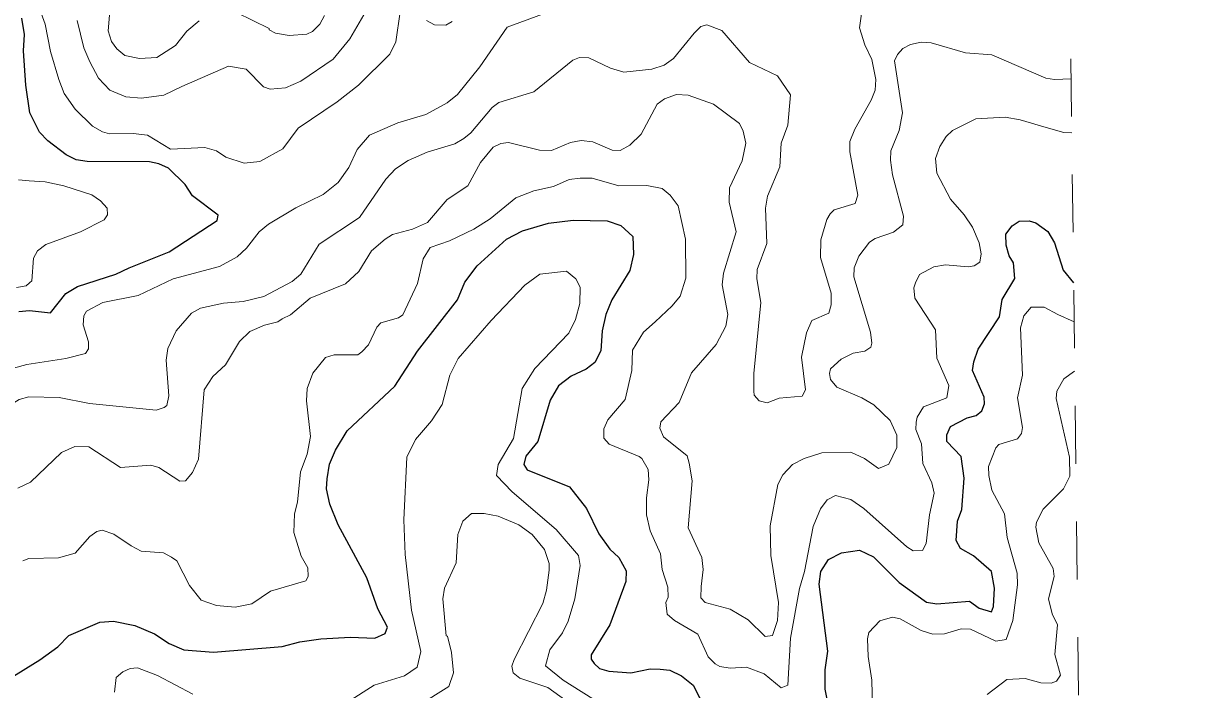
# Model space of a CAD drawing. Extents: x 294.2 to 320.3, y 7482.7 to 7510.7.
# Drawn here: x 318.3 to 320.301, y 7498.269 to 7499.421 of the extents above; entities that cross this region are included whole.
import ezdxf

# ---------------------------------------------------------------- set-up
doc = ezdxf.new("R2010")
doc.units = 0
doc.header["$LTSCALE"] = 0.032
doc.linetypes.add('SHORT_DASHED', pattern=[2.7, 1.5, -1.2])
for name, color, linetype, lineweight in [('1', 7, 'Continuous', 25), ('2', 7, 'Continuous', 13), ('22', 7, 'SHORT_DASHED', 13)]:
    doc.layers.add(name, color=color, linetype=linetype, lineweight=lineweight)

msp = doc.modelspace()

# ---------------------------------------------------------------- linework, layer by layer
at = {"layer": '1'}
for points in [[(318.2923, 7498.9224), (318.3106, 7498.924), (318.3472, 7498.9202), (318.3733, 7498.9536), (318.3938, 7498.9654), (318.4598, 7498.9869), (318.4831, 7498.9977), (318.5519, 7499.0256), (318.6351, 7499.0794), (318.6368, 7499.0891), (318.5924, 7499.1224), (318.5796, 7499.1418), (318.5508, 7499.1703), (318.5342, 7499.1778), (318.5181, 7499.1811), (318.4103, 7499.1816), (318.3914, 7499.1843), (318.3737, 7499.1934), (318.3421, 7499.2171), (318.3277, 7499.2321), (318.3111, 7499.266), (318.3044, 7499.3133), (318.3005, 7499.373), (318.3019, 7499.4013), (318.2974, 7499.4294)], [(318.2754, 7498.2877), (318.3283, 7498.3202), (318.3593, 7498.3428), (318.3786, 7498.3624), (318.4323, 7498.3858), (318.4557, 7498.3874), (318.4927, 7498.3798), (318.5264, 7498.3654), (318.5521, 7498.3488), (318.577, 7498.3375), (318.6284, 7498.3337), (318.7471, 7498.3435), (318.7774, 7498.3518), (318.814, 7498.3567), (318.8651, 7498.3599), (318.9072, 7498.3581), (318.9252, 7498.3658), (318.929, 7498.3771), (318.9123, 7498.4088), (318.8936, 7498.4624), (318.8437, 7498.5538), (318.8294, 7498.5893), (318.8235, 7498.6157), (318.825, 7498.6331), (318.8288, 7498.6588), (318.8393, 7498.683), (318.8597, 7498.7162), (318.9417, 7498.7932), (318.981, 7498.8536), (319.0499, 7498.9427), (319.0627, 7498.9729), (319.0839, 7499.0016), (319.1346, 7499.0476), (319.1626, 7499.062), (319.2072, 7499.0748), (319.2502, 7499.0801), (319.3088, 7499.0793), (319.3322, 7499.071), (319.3529, 7499.0519), (319.3544, 7499.021), (319.3476, 7498.993), (319.3167, 7498.9424), (319.3061, 7498.9175), (319.3, 7498.8891), (319.2978, 7498.8544), (319.2873, 7498.834), (319.2722, 7498.8226), (319.2465, 7498.8106), (319.2246, 7498.7939), (319.2102, 7498.769), (319.1887, 7498.698), (319.1684, 7498.6723), (319.1648, 7498.6581), (319.1702, 7498.649), (319.2435, 7498.6196), (319.2729, 7498.5818), (319.2941, 7498.5381), (319.3132, 7498.5119), (319.3286, 7498.4972), (319.3414, 7498.4742), (319.3408, 7498.4561), (319.3133, 7498.381), (319.2813, 7498.3292), (319.2813, 7498.3216), (319.2864, 7498.3139)], [(319.6907, 7498.2441), (319.6855, 7498.2698), (319.6855, 7498.303), (319.6901, 7498.3355), (319.6751, 7498.451), (319.6781, 7498.4729), (319.6909, 7498.4941), (319.7137, 7498.5054), (319.7446, 7498.51), (319.7688, 7498.4986), (319.8134, 7498.4541), (319.8603, 7498.4201), (319.8785, 7498.4171), (319.9344, 7498.4216), (319.9514, 7498.4095), (319.9726, 7498.4035), (319.9764, 7498.4125), (319.9779, 7498.4443), (319.9726, 7498.473), (319.9416, 7498.5001), (319.919, 7498.513), (319.9114, 7498.5266), (319.9137, 7498.5598), (319.9217, 7498.5802), (319.9255, 7498.6346), (319.9202, 7498.6716), (319.8957, 7498.698), (319.8957, 7498.7093), (319.9018, 7498.7237), (319.9305, 7498.7388), (319.9463, 7498.7425), (319.9562, 7498.7508), (319.9608, 7498.7629), (319.96, 7498.7742), (319.9396, 7498.8203), (319.9419, 7498.8354), (319.9494, 7498.8573), (319.9866, 7498.9132), (319.9911, 7498.9434), (320.013, 7498.9796), (320.0107, 7499.0068), (320.0032, 7499.0189), (319.9983, 7499.037), (319.9976, 7499.0559), (320.0082, 7499.0703), (320.0202, 7499.0786), (320.0376, 7499.0793), (320.049, 7499.0755), (320.0701, 7499.0604), (320.0814, 7499.0408), (320.0966, 7498.994), (320.1145, 7498.972)], [(319.2864, 7498.3139), (319.2953, 7498.3056), (319.3113, 7498.3011), (319.3498, 7498.298), (319.383, 7498.3048), (319.4001, 7498.3044), (319.4167, 7498.3024)], [(319.4167, 7498.3024), (319.4371, 7498.2929), (319.4575, 7498.2769), (319.4901, 7498.213)]]:
    msp.add_lwpolyline(points, dxfattribs=at)
at = {"layer": '2'}
for points in [[(318.9512, 7499.4402), (318.9436, 7499.3885), (318.9334, 7499.3674), (318.8791, 7499.3138), (318.8421, 7499.285), (318.775, 7499.2391), (318.7482, 7499.2033), (318.7086, 7499.1816), (318.6813, 7499.1785), (318.6498, 7499.1891), (318.6337, 7499.2002), (318.6136, 7499.2058), (318.5541, 7499.2027), (318.5145, 7499.227), (318.4896, 7499.2301), (318.4488, 7499.2295), (318.4366, 7499.2327), (318.4194, 7499.2429), (318.3894, 7499.2723), (318.3708, 7499.2991), (318.3613, 7499.3234), (318.3472, 7499.3719), (318.3376, 7499.4192), (318.3026, 7499.5162)], [(318.6038, 7499.4248), (318.5826, 7499.407), (318.5631, 7499.3822), (318.5304, 7499.3611), (318.5005, 7499.3594), (318.4753, 7499.365), (318.4614, 7499.3763), (318.4522, 7499.3891), (318.4465, 7499.4075), (318.4551, 7499.5111)], [(318.3096, 7498.7749), (318.3619, 7498.7737), (318.4143, 7498.7634), (318.5292, 7498.7519), (318.5433, 7498.7564), (318.5477, 7498.7602), (318.5516, 7498.7769), (318.5465, 7498.8381), (318.5496, 7498.8586), (318.5643, 7498.8892), (318.5905, 7498.9198), (318.6058, 7498.9282), (318.646, 7498.9371), (318.6799, 7498.9397), (318.7157, 7498.9486), (318.7642, 7498.9741), (318.7795, 7498.9869), (318.8108, 7499.0386), (318.881, 7499.0846), (318.9263, 7499.151), (318.9429, 7499.1688), (318.9647, 7499.1836), (318.9978, 7499.1976), (319.0457, 7499.2123), (319.0611, 7499.2212), (319.0732, 7499.2314), (319.1102, 7499.2748), (319.1217, 7499.2838), (319.1817, 7499.3023), (319.2494, 7499.3566), (319.2609, 7499.3616), (319.2768, 7499.361), (319.3145, 7499.3432), (319.3375, 7499.3361), (319.3861, 7499.3412), (319.4071, 7499.3483), (319.4231, 7499.3597), (319.4588, 7499.4032), (319.4703, 7499.4147), (319.4806, 7499.4178), (319.5067, 7499.4083), (319.5546, 7499.3527), (319.6031, 7499.3297), (319.6255, 7499.2966), (319.621, 7499.2442), (319.6095, 7499.2136), (319.6069, 7499.1727), (319.5859, 7499.1216), (319.5821, 7499.1012), (319.5846, 7499.0399), (319.568, 7498.9952), (319.5673, 7498.9786), (319.5744, 7498.9377), (319.5622, 7498.8152), (319.5622, 7498.7845), (319.5629, 7498.7781), (319.5712, 7498.7679), (319.5853, 7498.7647), (319.6057, 7498.7724), (319.6453, 7498.7762), (319.6516, 7498.7871), (319.6446, 7498.8433), (319.6529, 7498.8854), (319.6625, 7498.9071), (319.6919, 7498.9198), (319.6957, 7498.9339), (319.6957, 7498.9543), (319.6772, 7499.0156), (319.6778, 7499.0463), (319.6881, 7499.0814), (319.6938, 7499.091), (319.7008, 7499.098), (319.7372, 7499.1088), (319.7417, 7499.1235), (319.7282, 7499.1982), (319.7282, 7499.2161), (319.7366, 7499.2378), (319.7647, 7499.2876), (319.7717, 7499.3048), (319.7729, 7499.3234), (319.7659, 7499.3579), (319.7538, 7499.3834), (319.7449, 7499.4128), (319.748, 7499.437)], [(318.8925, 7499.4421), (318.8638, 7499.3936), (318.835, 7499.3585), (318.7795, 7499.3202), (318.7527, 7499.3087), (318.7265, 7499.3067), (318.715, 7499.3106), (318.685, 7499.3412), (318.6544, 7499.3463), (318.5741, 7499.3111), (318.5425, 7499.2963), (318.504, 7499.2913), (318.477, 7499.2935), (318.4494, 7499.3052), (318.4296, 7499.3259), (318.4149, 7499.354), (318.4047, 7499.3783), (318.3932, 7499.4255)], [(318.8204, 7499.4338), (318.8121, 7499.4191), (318.7993, 7499.4064), (318.7897, 7499.4019), (318.7591, 7499.3994), (318.7354, 7499.4032), (318.7246, 7499.4089), (318.7249, 7499.4112), (318.6681, 7499.4393)], [(318.8178, 7499.1248), (318.844, 7499.1452), (318.8625, 7499.1714), (318.8765, 7499.2021), (318.8983, 7499.2269), (318.9468, 7499.2487), (318.9953, 7499.2627), (319.0323, 7499.2832), (319.0502, 7499.2972), (319.0885, 7499.3451), (319.1358, 7499.414), (319.1971, 7499.4364)], [(319.0406, 7499.4236), (319.0298, 7499.4172), (319.0106, 7499.4178), (318.9966, 7499.4255)], [(319.2455, 7499.2142), (319.2635, 7499.218), (319.2839, 7499.2155), (319.3171, 7499.2014), (319.3311, 7499.2008), (319.3477, 7499.2097), (319.3675, 7499.2289), (319.395, 7499.2806), (319.4078, 7499.2901), (319.4282, 7499.2972), (319.4486, 7499.2965), (319.4926, 7499.2806), (319.5374, 7499.2474), (319.5438, 7499.234), (319.5482, 7499.2136), (319.5418, 7499.1829), (319.5201, 7499.1363), (319.5195, 7499.1114), (319.5316, 7499.0603), (319.5099, 7498.9888), (319.5073, 7498.9684), (319.5169, 7498.9173), (319.5137, 7498.8969), (319.4971, 7498.8656), (319.4544, 7498.8164), (319.4333, 7498.7654), (319.4013, 7498.7315), (319.3995, 7498.7207), (319.4058, 7498.706), (319.4467, 7498.6727), (319.4505, 7498.6606), (319.4556, 7498.63), (319.4486, 7498.5483), (319.4722, 7498.4972), (319.4748, 7498.4768), (319.471, 7498.4474), (319.4703, 7498.4276), (319.478, 7498.4193), (319.5214, 7498.4078), (319.552, 7498.3893), (319.5814, 7498.3605), (319.5942, 7498.3624), (319.6031, 7498.3887), (319.6044, 7498.4193), (319.5916, 7498.501), (319.5903, 7498.5521), (319.6038, 7498.6236), (319.612, 7498.6402), (319.6287, 7498.6581), (319.6491, 7498.6683), (319.6798, 7498.6779), (319.7295, 7498.6792), (319.7532, 7498.6683), (319.7774, 7498.6511), (319.7953, 7498.6587), (319.8094, 7498.6875), (319.8094, 7498.7085), (319.7978, 7498.7341), (319.7691, 7498.7609), (319.7487, 7498.773), (319.7053, 7498.7915), (319.6944, 7498.8049), (319.6925, 7498.8152), (319.6944, 7498.8235), (319.713, 7498.8401), (319.7334, 7498.8503), (319.7538, 7498.8541), (319.764, 7498.8605), (319.7659, 7498.8675), (319.7634, 7498.8867), (319.7346, 7498.9824), (319.7353, 7498.9978), (319.7436, 7499.0182), (319.7621, 7499.0424), (319.7717, 7499.0488), (319.8036, 7499.0597), (319.8196, 7499.0724), (319.8209, 7499.0872), (319.8017, 7499.1587), (319.7979, 7499.1842), (319.7985, 7499.2001), (319.8132, 7499.2353), (319.8189, 7499.2659), (319.8048, 7499.3555), (319.81, 7499.3668), (319.8196, 7499.377), (319.833, 7499.384), (319.8509, 7499.3879), (319.8687, 7499.3866), (319.9275, 7499.3693), (319.9735, 7499.3661), (320.0667, 7499.3259), (320.0816, 7499.3234), (320.1104, 7499.3245)], [(319.8387, 7498.9633), (319.8413, 7498.9722), (319.8483, 7498.9862), (319.8732, 7498.9997), (319.893, 7499.0028), (319.9326, 7498.9997), (319.9428, 7499.0016), (319.9524, 7499.0079), (319.9549, 7499.022), (319.9511, 7499.0412), (319.9396, 7499.068), (319.9256, 7499.0897), (319.9019, 7499.1165), (319.8783, 7499.1612), (319.8758, 7499.1868), (319.8834, 7499.2078), (319.8943, 7499.225), (319.9051, 7499.2352), (319.9454, 7499.2551), (319.9964, 7499.2582), (320.022, 7499.2538), (320.0673, 7499.2403), (320.0978, 7499.2315), (320.1115, 7499.2313)], [(319.0898, 7499.1797), (319.1115, 7499.2065), (319.1249, 7499.2129), (319.1383, 7499.2142), (319.192, 7499.2014), (319.2124, 7499.2008), (319.2455, 7499.2142)], [(318.2904, 7498.6172), (318.3121, 7498.6274), (318.3658, 7498.6785), (318.3888, 7498.6894), (318.413, 7498.6887), (318.4679, 7498.6529), (318.5203, 7498.6568), (318.5343, 7498.6529), (318.5701, 7498.6294), (318.5803, 7498.63), (318.5924, 7498.644), (318.6026, 7498.667), (318.6122, 7498.7871), (318.6275, 7498.81), (318.6492, 7498.8305), (318.6735, 7498.8707), (318.6914, 7498.8879), (318.7169, 7498.8988), (318.7399, 7498.9045), (318.7469, 7498.9096), (318.7613, 7498.9166), (318.7957, 7498.9456), (318.8567, 7498.9703), (318.8797, 7498.9914), (318.9015, 7499.0271), (318.9251, 7499.0475), (318.9378, 7499.0552), (318.9723, 7499.0648), (318.9985, 7499.0763), (319.0323, 7499.1159), (319.0681, 7499.1395), (319.0898, 7499.1797)], [(318.2879, 7498.9639), (318.3051, 7498.9665), (318.3108, 7498.9722), (318.3144, 7498.9756), (318.3178, 7499.0143), (318.3243, 7499.0271), (318.339, 7499.038), (318.399, 7499.0603), (318.4398, 7499.0807), (318.4456, 7499.0897), (318.4449, 7499.1012), (318.4335, 7499.1139), (318.4181, 7499.1242), (318.3702, 7499.1395), (318.3376, 7499.1465), (318.3102, 7499.1483), (318.2918, 7499.1499)], [(318.7916, 7498.4793), (318.7801, 7498.4998), (318.7674, 7498.5406), (318.7686, 7498.5725), (318.7738, 7498.593), (318.7789, 7498.6453), (318.7904, 7498.676), (318.7961, 7498.7066), (318.7891, 7498.7679), (318.7904, 7498.7896), (318.7999, 7498.8158), (318.8222, 7498.8432), (318.837, 7498.8477), (318.8778, 7498.8477), (318.8848, 7498.8528), (318.8963, 7498.865), (318.911, 7498.8956), (318.9174, 7498.9026), (318.948, 7498.9116), (318.9557, 7498.9166), (318.9812, 7498.9709), (318.9908, 7499.0137), (319.003, 7499.0329), (319.0362, 7499.0444), (319.0783, 7499.0648), (319.1064, 7499.0827), (319.1511, 7499.119), (319.1817, 7499.1312), (319.2162, 7499.1382), (319.243, 7499.1504), (319.2622, 7499.1529), (319.2826, 7499.1529), (319.3286, 7499.1395), (319.3771, 7499.1401), (319.4039, 7499.135), (319.4173, 7499.1235), (319.4314, 7499.105), (319.4441, 7499.0476), (319.4448, 7498.9799), (319.4345, 7498.9492), (319.4212, 7498.932), (319.3918, 7498.9045), (319.3714, 7498.8867), (319.3522, 7498.8554), (319.3515, 7498.8203), (319.34, 7498.7704), (319.31, 7498.7353), (319.303, 7498.7194), (319.303, 7498.7034), (319.312, 7498.6932), (319.3637, 7498.6721), (319.3688, 7498.6683), (319.3796, 7498.6492), (319.3809, 7498.6313), (319.3765, 7498.6006), (319.3765, 7498.5713), (319.3829, 7498.5432), (319.4007, 7498.5036), (319.4039, 7498.4768), (319.4135, 7498.4461), (319.4141, 7498.4288), (319.4103, 7498.4193), (319.4122, 7498.3995), (319.425, 7498.3886), (319.4652, 7498.365), (319.4831, 7498.3254), (319.4952, 7498.3133), (319.5035, 7498.3088), (319.5214, 7498.3063), (319.5495, 7498.3076), (319.5801, 7498.296), (319.6095, 7498.2718), (319.621, 7498.2769), (319.6255, 7498.358), (319.6408, 7498.4436), (319.6497, 7498.4729), (319.6644, 7498.5508), (319.6772, 7498.5814), (319.6887, 7498.5968), (319.7034, 7498.6044), (319.7296, 7498.5974), (319.7519, 7498.5821), (319.8266, 7498.5157), (319.8374, 7498.5086), (319.8534, 7498.5093), (319.8598, 7498.5215), (319.8655, 7498.5713), (319.8738, 7498.6083), (319.8694, 7498.6262), (319.8541, 7498.66), (319.8515, 7498.6938), (319.8419, 7498.7187), (319.8426, 7498.7309), (319.8445, 7498.7398), (319.8553, 7498.7577)], [(318.639, 7499.0003), (318.6696, 7499.0169), (318.6856, 7499.0316), (318.7073, 7499.0603), (318.7233, 7499.0731), (318.7706, 7499.1018), (318.8178, 7499.1248)], [(318.2828, 7498.8247), (318.3058, 7498.8311), (318.3734, 7498.8413), (318.4072, 7498.8496), (318.4127, 7498.8579), (318.4124, 7498.8701), (318.4034, 7498.8994), (318.4047, 7498.9148), (318.4092, 7498.9231), (318.4373, 7498.9377), (318.4986, 7498.9499), (318.5586, 7498.9786), (318.639, 7499.0003)], [(318.86, 7498.2475), (318.9059, 7498.2769), (318.9583, 7498.2929), (318.9806, 7498.3075), (318.987, 7498.335), (318.9704, 7498.4065), (318.9595, 7498.5023), (318.9576, 7498.5623), (318.9626, 7498.6705), (318.9776, 7498.7011), (319.0049, 7498.7334), (319.0234, 7498.7615), (319.0368, 7498.8126), (319.0515, 7498.8413), (319.1083, 7498.9071), (319.1664, 7498.9677), (319.1926, 7498.9869), (319.2386, 7498.992), (319.2545, 7498.9786), (319.2621, 7498.9645), (319.2615, 7498.9365), (319.2539, 7498.9084), (319.2424, 7498.8847), (319.1837, 7498.8241), (319.1619, 7498.7896), (319.1466, 7498.7028), (319.1205, 7498.6581), (319.1173, 7498.6389), (319.1447, 7498.6108), (319.2207, 7498.5457), (319.259, 7498.501), (319.2621, 7498.4832), (319.2526, 7498.4257), (319.2411, 7498.3874), (319.2315, 7498.3669), (319.2098, 7498.3376), (319.2021, 7498.3101), (319.2328, 7498.2852), (319.2992, 7498.243)], [(319.8553, 7498.7577), (319.8955, 7498.773), (319.8987, 7498.7947), (319.8783, 7498.842), (319.8758, 7498.8905), (319.84, 7498.9454), (319.8387, 7498.9633)], [(320.0175, 7498.7021), (320.0245, 7498.7117), (320.0264, 7498.7219), (320.0175, 7498.773), (320.0264, 7498.8126), (320.0226, 7498.8943), (320.0283, 7498.9148), (320.0411, 7498.9301), (320.0635, 7498.9301), (320.087, 7498.9173), (320.1153, 7498.9048)], [(319.9651, 7498.2603), (319.999, 7498.2865), (320.0309, 7498.2884), (320.0577, 7498.2807), (320.0756, 7498.2801), (320.0852, 7498.2833), (320.0916, 7498.2942), (320.082, 7498.3299), (320.0865, 7498.381), (320.0775, 7498.4001), (320.0711, 7498.4257), (320.0807, 7498.4646), (320.0794, 7498.478), (320.0545, 7498.5227), (320.0494, 7498.5496), (320.0507, 7498.5585), (320.0622, 7498.5808), (320.0973, 7498.6159), (320.1082, 7498.6377), (320.1075, 7498.6709), (320.0845, 7498.7723), (320.0858, 7498.7845), (320.0978, 7498.8061), (320.1163, 7498.8193)], [(318.1946, 7498.6261), (318.2093, 7498.6421), (318.2278, 7498.676), (318.254, 7498.736), (318.2713, 7498.7571), (318.293, 7498.7704), (318.3096, 7498.7749)], [(319.9951, 7498.5725), (319.9734, 7498.6134), (319.9683, 7498.6389), (319.9677, 7498.6543), (319.9804, 7498.6868), (319.9855, 7498.6925), (320.0175, 7498.7021)], [(318.9825, 7498.2418), (319.0349, 7498.2744), (319.0432, 7498.298), (319.04, 7498.3331), (319.033, 7498.3612), (319.0304, 7498.3618), (319.0246, 7498.4257), (319.0279, 7498.4442), (319.0476, 7498.4883), (319.0509, 7498.5368), (319.0591, 7498.5598), (319.0744, 7498.5732), (319.0962, 7498.5732), (319.1205, 7498.5687), (319.1562, 7498.554), (319.1792, 7498.5368), (319.2003, 7498.5112), (319.2085, 7498.487), (319.2085, 7498.4755), (319.2041, 7498.441), (319.1977, 7498.418), (319.1479, 7498.321), (319.1441, 7498.3095), (319.146, 7498.298), (319.1575, 7498.289), (319.206, 7498.2724), (319.2475, 7498.2424)], [(319.7672, 7498.238), (319.7659, 7498.2852), (319.7596, 7498.3261), (319.7583, 7498.3567), (319.7608, 7498.3676), (319.78, 7498.388), (319.8017, 7498.3944), (319.8151, 7498.3912), (319.8509, 7498.3714), (319.8713, 7498.365), (319.8917, 7498.3656), (319.9204, 7498.374), (319.9364, 7498.3733), (319.9804, 7498.3529), (319.9983, 7498.3554), (320.0098, 7498.3887), (320.0175, 7498.45), (320.0168, 7498.4704), (319.9996, 7498.5317), (319.9951, 7498.5725)], [(318.2994, 7498.4914), (318.3096, 7498.4953), (318.3607, 7498.4966), (318.3894, 7498.5048), (318.4149, 7498.5336), (318.4271, 7498.5425), (318.436, 7498.5444), (318.4564, 7498.5374), (318.4864, 7498.5176), (318.5037, 7498.508), (318.542, 7498.5055), (318.556, 7498.4978), (318.5649, 7498.4914), (318.5873, 7498.4487), (318.6071, 7498.4238), (318.6339, 7498.4141)], [(318.6339, 7498.4141), (318.6659, 7498.4116), (318.6946, 7498.4174), (318.7272, 7498.4391), (318.7878, 7498.457), (318.7922, 7498.4646), (318.7916, 7498.4793)], [(318.4577, 7498.2648), (318.4602, 7498.2897), (318.4718, 7498.2999), (318.4845, 7498.3056), (318.4973, 7498.3069), (318.5318, 7498.2935), (318.5931, 7498.2609)]]:
    msp.add_lwpolyline(points, dxfattribs=at)
at = {"layer": '22'}
msp.add_line((320.3015, 7483.0604), (319.9762, 7510.7437), dxfattribs=at)

doc.saveas('drawing.dxf')
